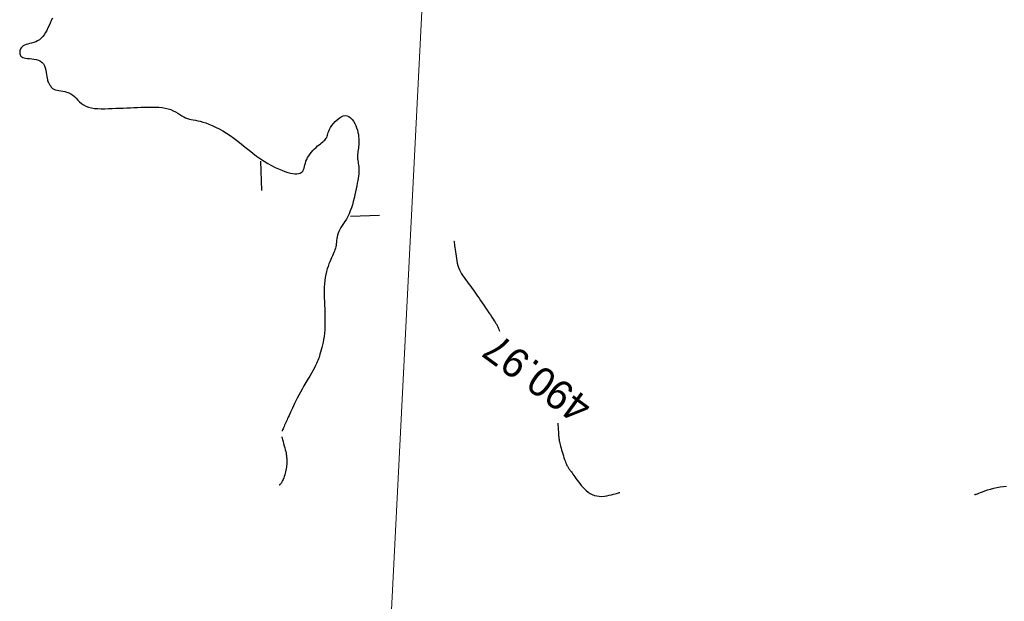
# Model space of a CAD drawing. Header units: millimetres. Extents: x 32690613 to 32693367, y 5343692 to 5344708.
# Tile 642 of 656: x 32692801 to 32692835, y 5344490 to 5344510. Entities that reach past the tile are written whole.
import ezdxf
from ezdxf.enums import TextEntityAlignment as Align

# ---------------------------------------------------------------- set-up
doc = ezdxf.new("R2010")
doc.units = ezdxf.units.MM
doc.header["$LTSCALE"] = 20
doc.layers.get('0').update_dxf_attribs({"lineweight": 18})
doc.layers.get('Defpoints').update_dxf_attribs({"color": 11, "lineweight": 18})
doc.layers.add('02-DGM_HL_491.00', color=62, linetype='Continuous')
doc.layers.add('02-DGM_HL_491.50', color=72, linetype='Continuous')

# ---------------------------------------------------------------- blocks, each defined once
blk = doc.blocks.new('A$C78070446')
blk.add_line((4470104.683, 5343035.685), (4470092.345, 5342898.166))

msp = doc.modelspace()

# ---------------------------------------------------------------- linework, layer by layer
at = {"layer": '02-DGM_HL_491.00', "elevation": 491, "flags": 128}
for points in [[(32692816.256, 5344502.626), (32692816.258, 5344502.618), (32692816.261, 5344502.595), (32692816.266, 5344502.559), (32692816.272, 5344502.512), (32692816.28, 5344502.456), (32692816.289, 5344502.393), (32692816.298, 5344502.323), (32692816.308, 5344502.25), (32692816.318, 5344502.174), (32692816.329, 5344502.097), (32692816.341, 5344502.018), (32692816.356, 5344501.94), (32692816.373, 5344501.861), (32692816.393, 5344501.784), (32692816.418, 5344501.708), (32692816.447, 5344501.635), (32692816.481, 5344501.564), (32692816.519, 5344501.496), (32692816.561, 5344501.43), (32692816.606, 5344501.366), (32692816.652, 5344501.303), (32692816.7, 5344501.241), (32692816.748, 5344501.18), (32692816.795, 5344501.12), (32692816.841, 5344501.059), (32692816.886, 5344500.997), (32692816.931, 5344500.935), (32692816.976, 5344500.87), (32692817.022, 5344500.803), (32692817.069, 5344500.734), (32692817.118, 5344500.661), (32692817.17, 5344500.584), (32692817.225, 5344500.503), (32692817.281, 5344500.418), (32692817.338, 5344500.333), (32692817.395, 5344500.249), (32692817.45, 5344500.166), (32692817.503, 5344500.088), (32692817.552, 5344500.015), (32692817.596, 5344499.95), (32692817.634, 5344499.893), (32692817.667, 5344499.844), (32692817.695, 5344499.8), (32692817.72, 5344499.761), (32692817.74, 5344499.723), (32692817.759, 5344499.686), (32692817.775, 5344499.648), (32692817.789, 5344499.607), (32692817.803, 5344499.562), (32692817.811, 5344499.531)], [(32692819.81, 5344496.387), (32692819.815, 5344496.334), (32692819.821, 5344496.247), (32692819.826, 5344496.165), (32692819.83, 5344496.089), (32692819.835, 5344496.022), (32692819.839, 5344495.964), (32692819.843, 5344495.914), (32692819.849, 5344495.87), (32692819.855, 5344495.829), (32692819.862, 5344495.789), (32692819.87, 5344495.749), (32692819.881, 5344495.705), (32692819.893, 5344495.655), (32692819.908, 5344495.599), (32692819.924, 5344495.538), (32692819.942, 5344495.472), (32692819.961, 5344495.405), (32692819.98, 5344495.337), (32692820, 5344495.27), (32692820.02, 5344495.207), (32692820.039, 5344495.149), (32692820.057, 5344495.097), (32692820.074, 5344495.052), (32692820.091, 5344495.013), (32692820.107, 5344494.978), (32692820.122, 5344494.948), (32692820.137, 5344494.921), (32692820.151, 5344494.897), (32692820.164, 5344494.876), (32692820.177, 5344494.856), (32692820.191, 5344494.837), (32692820.204, 5344494.818), (32692820.219, 5344494.798), (32692820.236, 5344494.776), (32692820.254, 5344494.75), (32692820.275, 5344494.721), (32692820.299, 5344494.687), (32692820.327, 5344494.647), (32692820.358, 5344494.601), (32692820.392, 5344494.552), (32692820.43, 5344494.498), (32692820.471, 5344494.442), (32692820.516, 5344494.384), (32692820.563, 5344494.324), (32692820.614, 5344494.263), (32692820.668, 5344494.203), (32692820.726, 5344494.144), (32692820.786, 5344494.089), (32692820.85, 5344494.037), (32692820.918, 5344493.991), (32692820.99, 5344493.952), (32692821.066, 5344493.921), (32692821.146, 5344493.901), (32692821.229, 5344493.89), (32692821.315, 5344493.889), (32692821.402, 5344493.896), (32692821.486, 5344493.908), (32692821.568, 5344493.924), (32692821.643, 5344493.942), (32692821.711, 5344493.961), (32692821.77, 5344493.978), (32692821.818, 5344493.991), (32692821.855, 5344494.002), (32692821.884, 5344494.011), (32692821.905, 5344494.017), (32692821.919, 5344494.021), (32692821.927, 5344494.023), (32692821.932, 5344494.025), (32692821.933, 5344494.025)], [(32692834.074, 5344493.945), (32692834.074, 5344493.946), (32692834.075, 5344493.946), (32692834.075, 5344493.946), (32692834.076, 5344493.946), (32692834.077, 5344493.946), (32692834.078, 5344493.947), (32692834.079, 5344493.947), (32692834.081, 5344493.948), (32692834.083, 5344493.949), (32692834.088, 5344493.951), (32692834.096, 5344493.954), (32692834.111, 5344493.959), (32692834.133, 5344493.968), (32692834.164, 5344493.979), (32692834.207, 5344493.996), (32692834.263, 5344494.017), (32692834.334, 5344494.043), (32692834.417, 5344494.073), (32692834.51, 5344494.106), (32692834.612, 5344494.138), (32692834.719, 5344494.168), (32692834.829, 5344494.195), (32692834.941, 5344494.216), (32692835.052, 5344494.23), (32692835.159, 5344494.235)]]:
    msp.add_lwpolyline(points, dxfattribs=at)
at = {"layer": '02-DGM_HL_491.50', "elevation": 491.5, "flags": 128}
for points in [[(32692802.527, 5344510.235), (32692802.488, 5344510.151), (32692802.45, 5344510.066), (32692802.412, 5344509.982), (32692802.372, 5344509.898), (32692802.332, 5344509.817), (32692802.289, 5344509.74), (32692802.244, 5344509.668), (32692802.195, 5344509.603), (32692802.141, 5344509.545), (32692802.083, 5344509.496), (32692802.02, 5344509.457), (32692801.953, 5344509.426), (32692801.884, 5344509.401), (32692801.814, 5344509.381), (32692801.746, 5344509.364), (32692801.682, 5344509.347), (32692801.622, 5344509.33), (32692801.569, 5344509.309), (32692801.525, 5344509.284), (32692801.489, 5344509.255), (32692801.46, 5344509.223), (32692801.438, 5344509.189), (32692801.422, 5344509.153), (32692801.412, 5344509.117), (32692801.407, 5344509.081), (32692801.406, 5344509.047), (32692801.409, 5344509.015), (32692801.417, 5344508.985), (32692801.431, 5344508.958), (32692801.45, 5344508.933), (32692801.477, 5344508.912), (32692801.512, 5344508.893), (32692801.556, 5344508.878), (32692801.609, 5344508.866), (32692801.672, 5344508.857), (32692801.742, 5344508.85), (32692801.818, 5344508.842), (32692801.895, 5344508.831), (32692801.972, 5344508.816), (32692802.045, 5344508.794), (32692802.112, 5344508.763), (32692802.169, 5344508.721), (32692802.215, 5344508.667), (32692802.251, 5344508.603), (32692802.278, 5344508.532), (32692802.298, 5344508.457), (32692802.313, 5344508.381), (32692802.324, 5344508.308), (32692802.333, 5344508.239), (32692802.342, 5344508.179), (32692802.352, 5344508.129), (32692802.362, 5344508.088), (32692802.374, 5344508.055), (32692802.386, 5344508.028), (32692802.399, 5344508.006), (32692802.412, 5344507.986), (32692802.426, 5344507.967), (32692802.439, 5344507.948), (32692802.452, 5344507.927), (32692802.467, 5344507.904), (32692802.483, 5344507.88), (32692802.503, 5344507.856), (32692802.527, 5344507.834), (32692802.556, 5344507.813), (32692802.592, 5344507.794), (32692802.636, 5344507.779), (32692802.688, 5344507.767), (32692802.747, 5344507.758), (32692802.811, 5344507.749), (32692802.88, 5344507.739), (32692802.95, 5344507.726), (32692803.021, 5344507.707), (32692803.09, 5344507.682), (32692803.156, 5344507.648), (32692803.218, 5344507.604), (32692803.277, 5344507.552), (32692803.335, 5344507.494), (32692803.394, 5344507.434), (32692803.455, 5344507.375), (32692803.521, 5344507.318), (32692803.593, 5344507.266), (32692803.673, 5344507.223), (32692803.763, 5344507.19), (32692803.861, 5344507.166), (32692803.967, 5344507.15), (32692804.079, 5344507.142), (32692804.197, 5344507.138), (32692804.318, 5344507.139), (32692804.441, 5344507.142), (32692804.566, 5344507.147), (32692804.691, 5344507.152), (32692804.816, 5344507.156), (32692804.94, 5344507.161), (32692805.065, 5344507.166), (32692805.19, 5344507.171), (32692805.315, 5344507.176), (32692805.44, 5344507.181), (32692805.565, 5344507.186), (32692805.69, 5344507.19), (32692805.814, 5344507.194), (32692805.935, 5344507.196), (32692806.055, 5344507.194), (32692806.17, 5344507.189), (32692806.281, 5344507.178), (32692806.386, 5344507.162), (32692806.484, 5344507.138), (32692806.575, 5344507.107), (32692806.66, 5344507.07), (32692806.739, 5344507.028), (32692806.813, 5344506.984), (32692806.884, 5344506.94), (32692806.951, 5344506.898), (32692807.016, 5344506.86), (32692807.08, 5344506.828), (32692807.144, 5344506.803), (32692807.208, 5344506.783), (32692807.274, 5344506.768), (32692807.344, 5344506.755), (32692807.417, 5344506.742), (32692807.495, 5344506.727), (32692807.578, 5344506.708), (32692807.669, 5344506.684), (32692807.768, 5344506.653), (32692807.874, 5344506.614), (32692807.986, 5344506.568), (32692808.104, 5344506.513), (32692808.225, 5344506.452), (32692808.35, 5344506.382), (32692808.477, 5344506.305), (32692808.605, 5344506.22), (32692808.734, 5344506.128), (32692808.863, 5344506.03), (32692808.992, 5344505.928), (32692809.121, 5344505.823), (32692809.25, 5344505.719), (32692809.379, 5344505.617), (32692809.508, 5344505.519), (32692809.637, 5344505.427), (32692809.765, 5344505.342), (32692809.892, 5344505.265), (32692810.017, 5344505.195), (32692810.138, 5344505.134), (32692810.255, 5344505.079), (32692810.368, 5344505.033), (32692810.473, 5344504.994), (32692810.572, 5344504.963), (32692810.663, 5344504.939), (32692810.746, 5344504.923), (32692810.82, 5344504.914), (32692810.887, 5344504.913), (32692810.945, 5344504.919), (32692810.996, 5344504.932), (32692811.038, 5344504.954), (32692811.072, 5344504.982), (32692811.098, 5344505.018), (32692811.118, 5344505.061), (32692811.134, 5344505.109), (32692811.148, 5344505.163), (32692811.162, 5344505.22), (32692811.178, 5344505.28), (32692811.197, 5344505.342), (32692811.222, 5344505.405), (32692811.255, 5344505.469), (32692811.294, 5344505.532), (32692811.338, 5344505.594), (32692811.386, 5344505.655), (32692811.437, 5344505.713), (32692811.489, 5344505.767), (32692811.542, 5344505.818), (32692811.593, 5344505.864), (32692811.643, 5344505.906), (32692811.689, 5344505.942), (32692811.732, 5344505.976), (32692811.772, 5344506.007), (32692811.808, 5344506.037), (32692811.84, 5344506.066), (32692811.867, 5344506.095), (32692811.889, 5344506.126), (32692811.906, 5344506.16), (32692811.92, 5344506.196), (32692811.933, 5344506.235), (32692811.946, 5344506.278), (32692811.961, 5344506.325), (32692811.981, 5344506.376), (32692812.007, 5344506.432), (32692812.041, 5344506.494), (32692812.085, 5344506.56), (32692812.138, 5344506.629), (32692812.197, 5344506.696), (32692812.262, 5344506.759), (32692812.33, 5344506.815), (32692812.399, 5344506.859), (32692812.469, 5344506.89), (32692812.537, 5344506.902), (32692812.602, 5344506.895), (32692812.663, 5344506.869), (32692812.72, 5344506.828), (32692812.773, 5344506.774), (32692812.82, 5344506.71), (32692812.863, 5344506.638), (32692812.9, 5344506.562), (32692812.931, 5344506.484), (32692812.956, 5344506.406), (32692812.976, 5344506.33), (32692812.99, 5344506.254), (32692812.999, 5344506.181), (32692813.005, 5344506.109), (32692813.006, 5344506.04), (32692813.005, 5344505.973), (32692813.001, 5344505.908), (32692812.996, 5344505.847), (32692812.989, 5344505.789), (32692812.982, 5344505.732), (32692812.975, 5344505.678), (32692812.968, 5344505.625), (32692812.964, 5344505.574), (32692812.961, 5344505.523), (32692812.961, 5344505.473), (32692812.965, 5344505.423), (32692812.971, 5344505.373), (32692812.979, 5344505.322), (32692812.988, 5344505.27), (32692812.996, 5344505.216), (32692813.003, 5344505.16), (32692813.008, 5344505.102), (32692813.01, 5344505.041), (32692813.009, 5344504.977), (32692813.003, 5344504.909), (32692812.994, 5344504.837), (32692812.983, 5344504.761), (32692812.968, 5344504.68), (32692812.952, 5344504.593), (32692812.933, 5344504.502), (32692812.913, 5344504.404), (32692812.891, 5344504.3), (32692812.867, 5344504.192), (32692812.842, 5344504.081), (32692812.814, 5344503.968), (32692812.783, 5344503.857), (32692812.749, 5344503.748), (32692812.712, 5344503.643), (32692812.671, 5344503.544), (32692812.626, 5344503.452), (32692812.578, 5344503.367), (32692812.529, 5344503.287), (32692812.481, 5344503.213), (32692812.434, 5344503.143), (32692812.39, 5344503.075), (32692812.351, 5344503.01), (32692812.319, 5344502.946), (32692812.294, 5344502.883), (32692812.275, 5344502.82), (32692812.262, 5344502.758), (32692812.252, 5344502.697), (32692812.245, 5344502.637), (32692812.239, 5344502.579), (32692812.234, 5344502.524), (32692812.226, 5344502.47), (32692812.217, 5344502.419), (32692812.204, 5344502.369), (32692812.189, 5344502.319), (32692812.172, 5344502.27), (32692812.152, 5344502.219), (32692812.129, 5344502.165), (32692812.104, 5344502.108), (32692812.076, 5344502.047), (32692812.046, 5344501.981), (32692812.015, 5344501.909), (32692811.983, 5344501.832), (32692811.952, 5344501.75), (32692811.923, 5344501.663), (32692811.895, 5344501.571), (32692811.872, 5344501.474), (32692811.852, 5344501.371), (32692811.838, 5344501.264), (32692811.829, 5344501.152), (32692811.823, 5344501.037), (32692811.821, 5344500.918), (32692811.822, 5344500.797), (32692811.825, 5344500.674), (32692811.829, 5344500.55), (32692811.834, 5344500.425), (32692811.838, 5344500.3), (32692811.843, 5344500.176), (32692811.846, 5344500.053), (32692811.848, 5344499.931), (32692811.848, 5344499.811), (32692811.845, 5344499.693), (32692811.839, 5344499.578), (32692811.829, 5344499.466), (32692811.816, 5344499.358), (32692811.8, 5344499.254), (32692811.781, 5344499.156), (32692811.76, 5344499.062), (32692811.739, 5344498.974), (32692811.717, 5344498.893), (32692811.696, 5344498.818), (32692811.677, 5344498.751), (32692811.659, 5344498.691), (32692811.643, 5344498.637), (32692811.626, 5344498.586), (32692811.607, 5344498.535), (32692811.585, 5344498.482), (32692811.559, 5344498.424), (32692811.526, 5344498.359), (32692811.486, 5344498.285), (32692811.439, 5344498.2), (32692811.384, 5344498.104), (32692811.324, 5344498.001), (32692811.26, 5344497.892), (32692811.195, 5344497.78), (32692811.129, 5344497.667), (32692811.066, 5344497.555), (32692811.005, 5344497.446), (32692810.949, 5344497.342), (32692810.898, 5344497.244), (32692810.851, 5344497.151), (32692810.808, 5344497.063), (32692810.769, 5344496.981), (32692810.733, 5344496.904), (32692810.7, 5344496.832), (32692810.67, 5344496.766), (32692810.642, 5344496.705), (32692810.617, 5344496.648), (32692810.593, 5344496.596), (32692810.571, 5344496.546), (32692810.549, 5344496.499), (32692810.529, 5344496.453), (32692810.509, 5344496.409), (32692810.488, 5344496.364), (32692810.468, 5344496.319), (32692810.449, 5344496.276), (32692810.43, 5344496.235), (32692810.413, 5344496.198), (32692810.399, 5344496.166), (32692810.388, 5344496.142), (32692810.381, 5344496.126), (32692810.378, 5344496.12)], [(32692809.64, 5344505.343), (32692809.679, 5344504.344)], [(32692812.716, 5344503.462), (32692813.715, 5344503.501)], [(32692810.368, 5344495.925), (32692810.372, 5344495.913), (32692810.382, 5344495.879), (32692810.396, 5344495.828), (32692810.414, 5344495.765), (32692810.434, 5344495.693), (32692810.454, 5344495.618), (32692810.474, 5344495.545), (32692810.491, 5344495.476), (32692810.505, 5344495.416), (32692810.515, 5344495.365), (32692810.523, 5344495.321), (32692810.529, 5344495.283), (32692810.533, 5344495.248), (32692810.536, 5344495.216), (32692810.537, 5344495.186), (32692810.538, 5344495.155), (32692810.54, 5344495.123), (32692810.541, 5344495.089), (32692810.541, 5344495.053), (32692810.54, 5344495.015), (32692810.539, 5344494.975), (32692810.535, 5344494.932), (32692810.53, 5344494.886), (32692810.523, 5344494.837), (32692810.513, 5344494.785), (32692810.502, 5344494.731), (32692810.488, 5344494.676), (32692810.472, 5344494.621), (32692810.455, 5344494.568), (32692810.437, 5344494.516), (32692810.418, 5344494.468), (32692810.398, 5344494.425), (32692810.377, 5344494.387), (32692810.357, 5344494.355), (32692810.338, 5344494.328), (32692810.321, 5344494.306), (32692810.306, 5344494.29), (32692810.294, 5344494.278), (32692810.287, 5344494.271), (32692810.284, 5344494.268)]]:
    msp.add_lwpolyline(points, dxfattribs=at)

# ---------------------------------------------------------------- block references
at = {"layer": 'Defpoints', "rotation": 2.237485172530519}
msp.add_blockref('A$C78070446', (28434719.524, -168960.664), dxfattribs=at)

# ---------------------------------------------------------------- texts
at = {"layer": '02-DGM_HL_491.00'}
msp.add_text('490.97', height=1, rotation=143.8986, dxfattribs=at).set_placement((32692819.107, 5344497.91, 491), align=Align.MIDDLE)

doc.saveas('drawing.dxf')
